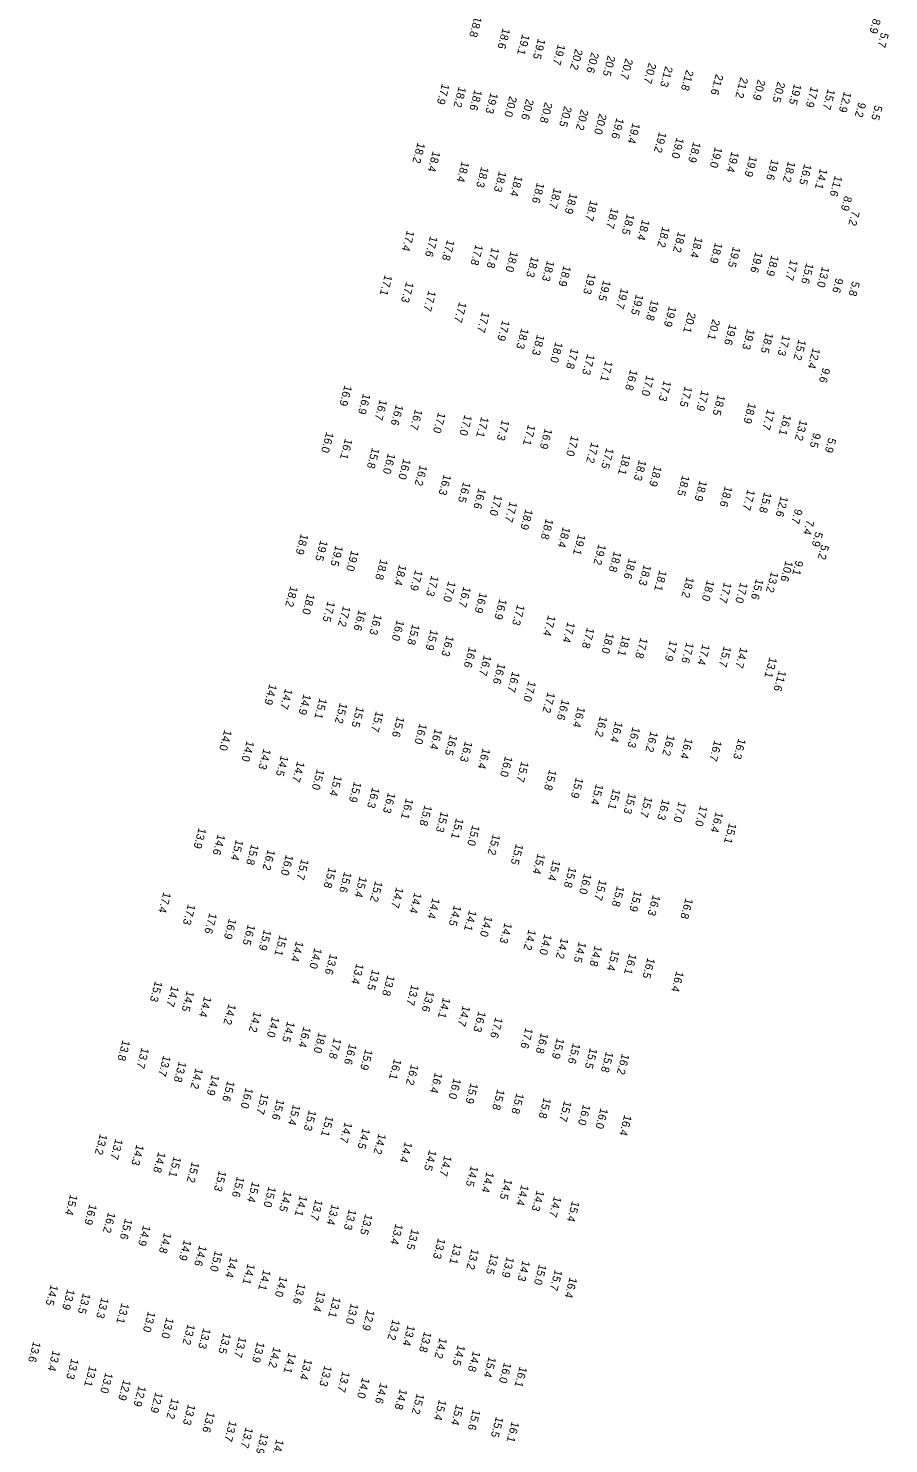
# Model space of a CAD drawing. Extents: x 1023796 to 1112670, y 656573 to 837340.
# Drawn here: x 1054262 to 1054799, y 754557 to 755442 of the extents above; entities that cross this region are included whole.
import ezdxf

# ---------------------------------------------------------------- set-up
doc = ezdxf.new("R2010")
doc.units = 0
doc.layers.add('V-TOPO-SOUN', color=7, linetype='Continuous')

msp = doc.modelspace()

# ---------------------------------------------------------------- texts
at = {"layer": 'V-TOPO-SOUN'}
for s, p in [('18.8 ', (1054540.38, 755449.25)), ('18.6 ', (1054558.08, 755441.95)), ('8.9', (1054789.56, 755447.93)), ('19.1 ', (1054570.28, 755438.11)), ('19.5 ', (1054580.14, 755435.46)), ('5.7', (1054794.56, 755439.23)), ('19.7 ', (1054592.55, 755431.89)), ('20.2 ', (1054603.4, 755428.94)), ('20.6 ', (1054613.54, 755426.86)), ('20.5 ', (1054623.81, 755424.91)), ('20.7 ', (1054634.79, 755422.97)), ('20.7 ', (1054649.35, 755420.24)), ('21.3 ', (1054659.67, 755418.12)), ('21.8 ', (1054672.74, 755415.85)), ('17.9 ', (1054520.14, 755407.24)), ('21.6 ', (1054691.24, 755413.21)), ('21.2 ', (1054706.72, 755411.2)), ('20.9 ', (1054717.58, 755409.9)), ('20.5 ', (1054729.88, 755408.47)), ('19.5 ', (1054740.22, 755407.13)), ('18.2 ', (1054530.6, 755405.36)), ('18.6 ', (1054540.51, 755403.41)), ('19.3 ', (1054550.48, 755401.53)), ('20.0 ', (1054562.29, 755399.42)), ('20.6 ', (1054572.82, 755397.7)), ('17.9 ', (1054750.71, 755405.38)), ('15.7 ', (1054761.21, 755403.92)), ('12.9 ', (1054771.36, 755402.28)), ('20.8 ', (1054584.46, 755395.67)), ('20.5 ', (1054596.56, 755393.2)), ('20.2 ', (1054606.98, 755391.16)), ('9.2', (1054780.41, 755395.66)), ('5.5', (1054790.66, 755393.76)), ('20.0 ', (1054618.39, 755388.51)), ('19.6 ', (1054629.19, 755385.84)), ('19.4 ', (1054639.28, 755382.74)), ('19.2 ', (1054655.82, 755377.09)), ('19.0 ', (1054666.72, 755373.53)), ('18.2 ', (1054504.89, 755370.46)), ('18.4 ', (1054514.41, 755365.11)), ('18.9 ', (1054677.18, 755370.87)), ('19.0 ', (1054690.74, 755367.63)), ('19.4 ', (1054701.13, 755364.78)), ('18.4 ', (1054532.51, 755358.64)), ('18.3 ', (1054544.68, 755355.29)), ('19.9 ', (1054712.45, 755361.99)), ('19.6 ', (1054725.99, 755359.94)), ('18.2 ', (1054736.4, 755358.71)), ('16.5 ', (1054746.56, 755357.05)), ('14.1 ', (1054756.4, 755354.24)), ('18.3 ', (1054555.75, 755352.53)), ('18.4 ', (1054565.83, 755349.77)), ('18.6 ', (1054579.51, 755345.49)), ('11.6 ', (1054765.68, 755349.75)), ('18.7 ', (1054590.09, 755342.06)), ('18.9 ', (1054600.05, 755338.84)), ('8.9', (1054771.67, 755337.14)), ('18.7 ', (1054612.85, 755334.41)), ('18.7 ', (1054625.84, 755329.68)), ('7.2', (1054776.4, 755327.84)), ('18.5 ', (1054635.71, 755325.89)), ('18.4 ', (1054645.24, 755322.31)), ('17.4 ', (1054498.23, 755315.51)), ('17.6 ', (1054512.72, 755311.99)), ('17.8 ', (1054523.35, 755309.68)), ('18.2 ', (1054657.88, 755317.93)), ('18.2 ', (1054667.72, 755314.73)), ('18.4 ', (1054678.46, 755311.42)), ('17.8 ', (1054541.15, 755306.73)), ('17.8 ', (1054551.26, 755304.92)), ('18.0 ', (1054563.05, 755302.51)), ('18.9 ', (1054690.8, 755307.96)), ('19.5 ', (1054702, 755305.38)), ('19.6 ', (1054716.01, 755302.08)), ('18.3 ', (1054575.95, 755299.26)), ('18.3 ', (1054585.8, 755296.72)), ('18.9 ', (1054596.13, 755293.54)), ('18.9 ', (1054726.01, 755300)), ('17.7 ', (1054737.92, 755297.26)), ('15.6 ', (1054747.82, 755295.15)), ('13.0 ', (1054757.68, 755292.9)), ('17.1 ', (1054484.37, 755287.77)), ('17.3 ', (1054497.77, 755283.36)), ('19.3 ', (1054611.57, 755288.62)), ('19.5 ', (1054620.99, 755284.44)), ('9.6', (1054766.29, 755285.83)), ('5.8', (1054776.51, 755283.81)), ('17.7 ', (1054511.7, 755277.96)), ('19.7 ', (1054632.02, 755279.48)), ('19.5 ', (1054641.46, 755275.69)), ('17.7 ', (1054530.86, 755270.86)), ('19.8 ', (1054650.89, 755272.12)), ('19.9 ', (1054662, 755268.24)), ('17.7 ', (1054545.2, 755264.67)), ('17.9 ', (1054557.87, 755259.45)), ('20.1 ', (1054674.06, 755264.4)), ('20.1 ', (1054689.19, 755260.05)), ('19.6 ', (1054699.68, 755256.91)), ('18.3 ', (1054569.73, 755254.43)), ('18.3 ', (1054579.58, 755250.46)), ('19.3 ', (1054710.95, 755254.04)), ('18.5 ', (1054722.56, 755251.74)), ('17.3 ', (1054733.08, 755250.14)), ('15.2 ', (1054743, 755247.32)), ('18.0 ', (1054591.02, 755245.84)), ('17.8 ', (1054600.86, 755241.93)), ('12.4 ', (1054751.85, 755242.09)), ('17.3 ', (1054610.94, 755238.26)), ('17.1 ', (1054622.25, 755234.1)), ('9.6', (1054758, 755229.73)), ('16.8 ', (1054637.78, 755228.52)), ('17.0 ', (1054647.97, 755225.07)), ('17.3 ', (1054658.75, 755221.72)), ('16.9 ', (1054459.2, 755218.77)), ('16.9 ', (1054470.83, 755213.61)), ('17.5 ', (1054671.85, 755218.14)), ('17.9 ', (1054682.29, 755215.61)), ('18.5 ', (1054692.5, 755212.83)), ('16.7 ', (1054481.26, 755209.86)), ('16.6 ', (1054491.32, 755206.64)), ('16.7 ', (1054503.31, 755203.8)), ('18.9 ', (1054711.74, 755207.78)), ('17.7 ', (1054723.46, 755203.84)), ('17.0 ', (1054517.72, 755201.85)), ('17.0 ', (1054534.23, 755200.31)), ('17.1 ', (1054544.69, 755199.07)), ('17.3 ', (1054557.62, 755197.19)), ('16.1 ', (1054733.77, 755200.45)), ('13.2 ', (1054743.82, 755197.1)), ('16.0 ', (1054447.82, 755189.55)), ('16.1 ', (1054459.55, 755185.43)), ('17.1 ', (1054573.91, 755194.15)), ('16.9 ', (1054584.41, 755191.85)), ('17.0 ', (1054600.93, 755187.35)), ('9.5', (1054752.21, 755189.06)), ('5.9', (1054761.72, 755185.96)), ('15.8 ', (1054476.4, 755179.7)), ('17.2 ', (1054613.46, 755183.13)), ('17.5 ', (1054622.84, 755179.62)), ('16.0 ', (1054486.37, 755176.29)), ('16.0 ', (1054496.01, 755172.85)), ('16.2 ', (1054506.27, 755168.93)), ('18.1 ', (1054633.34, 755175.67)), ('18.3 ', (1054643.19, 755172.1)), ('18.9 ', (1054652.8, 755168.44)), ('16.3 ', (1054521.25, 755163.06)), ('18.5 ', (1054670.32, 755162.55)), ('18.9 ', (1054681.18, 755159.31)), ('16.5 ', (1054533.37, 755158.43)), ('16.6 ', (1054542.98, 755154.48)), ('17.0 ', (1054553.13, 755150.22)), ('18.6 ', (1054696.91, 755155.75)), ('17.7 ', (1054711.15, 755153.6)), ('15.8 ', (1054721.5, 755152)), ('17.7 ', (1054562.51, 755146.1)), ('18.9 ', (1054572.29, 755141.39)), ('12.6 ', (1054731.86, 755149.49)), ('9.7', (1054740.74, 755141.59)), ('18.8 ', (1054585.08, 755135.39)), ('7.4', (1054748.07, 755134.67)), ('18.9 ', (1054431.93, 755125.93)), ('18.4 ', (1054595.66, 755130.28)), ('19.1 ', (1054605.21, 755125.63)), ('5.9', (1054753.47, 755127.25)), ('19.5 ', (1054444.12, 755121.88)), ('19.5 ', (1054453.65, 755118.62)), ('19.0 ', (1054463.46, 755115.57)), ('19.2 ', (1054617.99, 755119.45)), ('18.8 ', (1054627.57, 755115.02)), ('5.2', (1054757.25, 755119.17)), ('18.8 ', (1054481.62, 755110.12)), ('18.4 ', (1054493.38, 755106.61)), ('18.6 ', (1054636.89, 755110.67)), ('18.3 ', (1054646.26, 755106.58)), ('10.6 ', (1054734.86, 755109.06)), ('9.1', (1054741.3, 755109.35)), ('17.9 ', (1054503.4, 755103.32)), ('17.3 ', (1054513.47, 755099.81)), ('18.1 ', (1054656, 755103.09)), ('18.2 ', (1054673.05, 755098.94)), ('15.6 ', (1054716.43, 755097.83)), ('13.2 ', (1054725.8, 755102.23)), ('18.2 ', (1054425.41, 755093.24)), ('18.0 ', (1054435.95, 755088.53)), ('17.0 ', (1054524.1, 755096.34)), ('16.7 ', (1054533.58, 755092.96)), ('16.9 ', (1054543.74, 755089.32)), ('18.0 ', (1054685.71, 755096.89)), ('17.7 ', (1054696.44, 755095.66)), ('17.0 ', (1054706.62, 755095.57)), ('17.5 ', (1054448.7, 755083.78)), ('17.2 ', (1054458.33, 755080.87)), ('16.9 ', (1054556.06, 755085.32)), ('17.3 ', (1054567.16, 755081.68)), ('16.6 ', (1054468.1, 755078.36)), ('16.3 ', (1054477.93, 755075.72)), ('16.0 ', (1054491.9, 755072.04)), ('17.4 ', (1054586.5, 755075.02)), ('17.4 ', (1054598.63, 755070.84)), ('15.8 ', (1054501.63, 755069.45)), ('15.9 ', (1054513.06, 755066.06)), ('16.3 ', (1054522.97, 755062.29)), ('17.8 ', (1054610.75, 755067.29)), ('18.0 ', (1054623.01, 755064.08)), ('18.1 ', (1054633.04, 755062.44)), ('16.6 ', (1054536.99, 755055.26)), ('17.8 ', (1054644.15, 755061.02)), ('17.9 ', (1054662.59, 755059.31)), ('17.6 ', (1054672.93, 755058.08)), ('17.4 ', (1054682.92, 755056.89)), ('15.7 ', (1054696.27, 755055.72)), ('14.7 ', (1054706.61, 755054.99)), ('16.7 ', (1054546.38, 755050.14)), ('16.6 ', (1054555.11, 755045.05)), ('13.1 ', (1054724.84, 755048.81)), ('16.7 ', (1054564.09, 755039.9)), ('11.6 ', (1054730.65, 755040.52)), ('14.9 ', (1054412.29, 755031.99)), ('14.7 ', (1054422.11, 755029.18)), ('17.0 ', (1054574.21, 755033.96)), ('17.2 ', (1054586.15, 755026.99)), ('14.9 ', (1054433.65, 755025.8)), ('15.1 ', (1054443.6, 755023.2)), ('15.2 ', (1054456.38, 755020.33)), ('15.5 ', (1054466.79, 755017.92)), ('16.6 ', (1054595.08, 755022.46)), ('16.4 ', (1054605, 755017.87)), ('15.7 ', (1054478.89, 755015.11)), ('15.6 ', (1054492.05, 755011.79)), ('16.2 ', (1054618.89, 755012.03)), ('16.4 ', (1054628.47, 755008.58)), ('14.0 ', (1054384.1, 755003.4)), ('16.0 ', (1054506.12, 755007.39)), ('16.4 ', (1054515.68, 755004.09)), ('16.5 ', (1054525.16, 755000.36)), ('16.3 ', (1054639.29, 755005.19)), ('16.2 ', (1054650.49, 755002.51)), ('16.2 ', (1054661.02, 755000.21)), ('14.0 ', (1054398.09, 754996.56)), ('14.3 ', (1054408.61, 754991.64)), ('16.3 ', (1054534.55, 754996.31)), ('16.4 ', (1054545.62, 754991.97)), ('16.4 ', (1054672.24, 754998.25)), ('16.7 ', (1054690.34, 754996.84)), ('16.3 ', (1054705.35, 754998.02)), ('14.5 ', (1054419.51, 754987.43)), ('14.7 ', (1054429.64, 754983.66)), ('16.0 ', (1054559.6, 754987.01)), ('15.7 ', (1054569.73, 754983.72)), ('15.0 ', (1054441.97, 754978.86)), ('15.4 ', (1054452.98, 754974.95)), ('15.8 ', (1054587.14, 754978.53)), ('15.9 ', (1054603.85, 754973.68)), ('15.9 ', (1054465.19, 754971.04)), ('16.3 ', (1054476.54, 754967.45)), ('16.3 ', (1054486.43, 754964.27)), ('15.4 ', (1054616.38, 754969.57)), ('15.1 ', (1054627, 754966.59)), ('16.1 ', (1054497.62, 754960.6)), ('15.8 ', (1054509.24, 754956.37)), ('15.3 ', (1054636.82, 754963.88)), ('15.7 ', (1054647.01, 754961.74)), ('16.3 ', (1054657.84, 754960.02)), ('17.0 ', (1054668.09, 754958.57)), ('17.0 ', (1054681.48, 754956.06)), ('15.3 ', (1054519.48, 754952.35)), ('15.1 ', (1054528.98, 754948.27)), ('16.4 ', (1054691.22, 754952.19)), ('13.9 ', (1054368.08, 754942.17)), ('14.6 ', (1054379.97, 754938.18)), ('15.0 ', (1054539.12, 754943.89)), ('15.2 ', (1054551.89, 754938.18)), ('15.1 ', (1054699.58, 754945.21)), ('15.4 ', (1054391.35, 754934.76)), ('15.8 ', (1054401, 754931.93)), ('15.5 ', (1054566.33, 754932.17)), ('16.2 ', (1054411.21, 754928.62)), ('16.0 ', (1054422.59, 754925.39)), ('15.7 ', (1054432.27, 754922.67)), ('15.4 ', (1054579.97, 754926.17)), ('15.4 ', (1054589.5, 754922.02)), ('15.8 ', (1054449.38, 754917.47)), ('15.6 ', (1054459.03, 754914.67)), ('15.4 ', (1054468.65, 754911.64)), ('15.8 ', (1054599.53, 754917.69)), ('16.0 ', (1054608.98, 754913.66)), ('15.2 ', (1054478.39, 754908.92)), ('14.7 ', (1054491.5, 754905)), ('15.7 ', (1054618.48, 754909.74)), ('15.8 ', (1054629.5, 754905.88)), ('15.9 ', (1054640.41, 754902.76)), ('17.4 ', (1054346.06, 754902.02)), ('17.3 ', (1054361.39, 754894.52)), ('14.4 ', (1054502.87, 754901.7)), ('14.4 ', (1054514.18, 754898.33)), ('14.5 ', (1054527.6, 754893.8)), ('16.3 ', (1054651.88, 754900.22)), ('16.8 ', (1054672.36, 754898.23)), ('17.6 ', (1054374.81, 754888.96)), ('16.9 ', (1054387.06, 754885.55)), ('14.1 ', (1054537.11, 754890.67)), ('14.0 ', (1054547.04, 754887.06)), ('16.5 ', (1054398.78, 754881.79)), ('15.9 ', (1054408.83, 754878.5)), ('14.3 ', (1054559.3, 754882.89)), ('14.2 ', (1054574.27, 754878.65)), ('14.0 ', (1054584.16, 754875.78)), ('15.1 ', (1054418.64, 754875.09)), ('14.4 ', (1054428.96, 754871.41)), ('14.0 ', (1054440.44, 754867.1)), ('14.2 ', (1054594.52, 754873.37)), ('14.5 ', (1054605.68, 754870.93)), ('14.8 ', (1054615.54, 754868.53)), ('13.6 ', (1054450.13, 754863.41)), ('15.4 ', (1054626.4, 754865.78)), ('16.1 ', (1054637.15, 754863.52)), ('16.5 ', (1054648.61, 754861.02)), ('13.4 ', (1054466.69, 754857.39)), ('13.5 ', (1054476.52, 754853.65)), ('13.8 ', (1054485.98, 754850.08)), ('16.4 ', (1054666.58, 754852.64)), ('15.3 ', (1054340.78, 754846.43)), ('14.7 ', (1054351.02, 754843.39)), ('13.7 ', (1054501.08, 754844.15)), ('14.5 ', (1054360.67, 754840.35)), ('14.4 ', (1054371.46, 754836.81)), ('14.2 ', (1054386.75, 754832.11)), ('13.6 ', (1054510.66, 754840.23)), ('14.1 ', (1054520.75, 754836.09)), ('14.2 ', (1054402.59, 754827.41)), ('14.0 ', (1054413.88, 754824.19)), ('14.7 ', (1054533.09, 754831.11)), ('16.3 ', (1054542.94, 754827.54)), ('17.6 ', (1054553.47, 754823.78)), ('14.5 ', (1054423.46, 754821.2)), ('16.4 ', (1054433.59, 754817.87)), ('18.0 ', (1054443.12, 754814.39)), ('17.6 ', (1054572.36, 754817.23)), ('16.8 ', (1054581.98, 754814.06)), ('13.8 ', (1054320.55, 754809.52)), ('17.8 ', (1054452.6, 754810.82)), ('16.6 ', (1054462.14, 754807.2)), ('15.9 ', (1054592, 754810.8)), ('15.6 ', (1054601.96, 754807.67)), ('13.7 ', (1054332.41, 754804.77)), ('13.7 ', (1054345.95, 754799.89)), ('15.9 ', (1054472.21, 754803.75)), ('16.1 ', (1054490.22, 754797.79)), ('15.5 ', (1054612.63, 754804.59)), ('15.8 ', (1054622.62, 754802.29)), ('16.2 ', (1054632.6, 754801.02)), ('13.8 ', (1054355.71, 754796.14)), ('14.2 ', (1054366.14, 754792.01)), ('14.9 ', (1054376.31, 754787.88)), ('16.2 ', (1054500.83, 754794.4)), ('16.4 ', (1054515.74, 754789.3)), ('15.6 ', (1054386.01, 754784.08)), ('16.0 ', (1054397.47, 754779.76)), ('16.0 ', (1054527.43, 754785.67)), ('15.9 ', (1054538, 754782.73)), ('15.8 ', (1054554.71, 754778.76)), ('15.7 ', (1054407.23, 754776.13)), ('15.6 ', (1054417, 754772.62)), ('15.8 ', (1054566.71, 754776.4)), ('15.8 ', (1054583.72, 754773.51)), ('15.7 ', (1054596.47, 754771.49)), ('15.4 ', (1054427.06, 754769.29)), ('15.3 ', (1054436.95, 754765.78)), ('15.1 ', (1054447.71, 754762.18)), ('16.0 ', (1054608.33, 754769.33)), ('16.0 ', (1054619.25, 754767.05)), ('16.4 ', (1054634.09, 754762.74)), ('14.7 ', (1054459.39, 754758.28)), ('14.5 ', (1054470.57, 754754.44)), ('13.2 ', (1054306.34, 754750.85)), ('13.7 ', (1054316.02, 754747.8)), ('14.3 ', (1054329.2, 754744.21)), ('14.2 ', (1054480.54, 754751.11)), ('14.4 ', (1054496.91, 754745.93)), ('14.8 ', (1054342.85, 754739.6)), ('15.1 ', (1054352.49, 754736.79)), ('14.5 ', (1054512.13, 754740.82)), ('14.7 ', (1054521.62, 754737.39)), ('15.2 ', (1054363.81, 754733.42)), ('15.3 ', (1054380.77, 754727.93)), ('14.5 ', (1054538.2, 754730.98)), ('14.4 ', (1054547.96, 754727.16)), ('15.6 ', (1054392.01, 754724.27)), ('15.4 ', (1054401.54, 754721.04)), ('15.0 ', (1054411.8, 754718.03)), ('14.5 ', (1054559.42, 754722.82)), ('14.4 ', (1054569.72, 754719.06)), ('15.4 ', (1054287.77, 754713.04)), ('14.5 ', (1054421.53, 754715.25)), ('14.1 ', (1054431.29, 754712.4)), ('13.7 ', (1054441.01, 754709.82)), ('14.3 ', (1054579.4, 754715.6)), ('14.7 ', (1054590.11, 754711.88)), ('15.4 ', (1054601.41, 754708.94)), ('16.9 ', (1054299.8, 754706.99)), ('16.2 ', (1054311.46, 754701.99)), ('13.4 ', (1054451.23, 754706.96)), ('13.3 ', (1054461.98, 754703.84)), ('13.5 ', (1054472.14, 754700.84)), ('15.6 ', (1054322.02, 754697.91)), ('14.9 ', (1054333.39, 754693.81)), ('13.4 ', (1054491.13, 754694.74)), ('13.5 ', (1054501.14, 754691.49)), ('14.8 ', (1054346.44, 754689.21)), ('14.9 ', (1054358.88, 754684.67)), ('14.6 ', (1054368.47, 754681.22)), ('13.3 ', (1054517.69, 754685.75)), ('13.1 ', (1054527.94, 754682.38)), ('15.0 ', (1054378.27, 754677.87)), ('14.4 ', (1054387.84, 754674.02)), ('13.2 ', (1054538.61, 754679.11)), ('13.5 ', (1054550.82, 754676.09)), ('13.9 ', (1054560.63, 754674.08)), ('14.1 ', (1054398.69, 754669.79)), ('14.1 ', (1054408.5, 754666.01)), ('14.3 ', (1054570.5, 754671.73)), ('15.0 ', (1054580.84, 754669.47)), ('15.7 ', (1054590.67, 754665.95)), ('14.5 ', (1054275.63, 754656.63)), ('14.0 ', (1054418.84, 754661.94)), ('13.6 ', (1054430.2, 754657.53)), ('16.4 ', (1054599.92, 754661.29)), ('13.9 ', (1054285.96, 754653.9)), ('13.5 ', (1054295.75, 754651.44)), ('13.3 ', (1054307.23, 754648.59)), ('13.4 ', (1054442.64, 754652.69)), ('13.1 ', (1054452.24, 754649)), ('13.1 ', (1054319.86, 754645.23)), ('13.0 ', (1054336.42, 754639.97)), ('13.0 ', (1054463.19, 754645)), ('12.9 ', (1054473.43, 754640.97)), ('13.0 ', (1054347.87, 754636.05)), ('13.2 ', (1054361.18, 754632.07)), ('13.3 ', (1054370.98, 754629.55)), ('13.2 ', (1054489.25, 754634.94)), ('13.4 ', (1054498.69, 754631.37)), ('13.6 ', (1054264.68, 754621.12)), ('13.5 ', (1054383.59, 754626.5)), ('13.7 ', (1054393.31, 754624.09)), ('13.9 ', (1054404.64, 754620.91)), ('13.8 ', (1054509, 754627.35)), ('14.2 ', (1054518.68, 754623.52)), ('13.4 ', (1054276.9, 754615.59)), ('13.3 ', (1054288.5, 754610.53)), ('14.2 ', (1054414.82, 754617.74)), ('14.1 ', (1054424.31, 754614.26)), ('14.5 ', (1054529.98, 754619)), ('14.8 ', (1054539.53, 754615.19)), ('15.4 ', (1054549.35, 754611.63)), ('13.1 ', (1054299.69, 754605.85)), ('13.0 ', (1054309.78, 754601.76)), ('13.4 ', (1054434.36, 754610.27)), ('13.3 ', (1054446.7, 754606.08)), ('13.7 ', (1054457.94, 754602.46)), ('16.0 ', (1054558.95, 754608.1)), ('16.1 ', (1054568.68, 754605.52)), ('12.9 ', (1054320.98, 754597.25)), ('12.9 ', (1054330.54, 754593.41)), ('14.0 ', (1054470.3, 754598.58)), ('14.6 ', (1054481.52, 754595.28)), ('12.9 ', (1054341.06, 754589.52)), ('13.2 ', (1054351.1, 754585.74)), ('14.8 ', (1054493.77, 754591.53)), ('15.2 ', (1054504.42, 754588.68)), ('15.4 ', (1054518.28, 754584.82)), ('13.3 ', (1054361.45, 754581.94)), ('13.6 ', (1054373.54, 754577.21)), ('15.4 ', (1054528.97, 754581.81)), ('15.6 ', (1054539.45, 754578.66)), ('13.7 ', (1054387.24, 754571.57)), ('13.7 ', (1054397.46, 754567.52)), ('15.5 ', (1054553.9, 754574.2)), ('16.1 ', (1054563.73, 754571.1)), ('13.9 ', (1054407.05, 754563.74)), ('14.1 ', (1054416.66, 754560.04))]:
    msp.add_text(s, height=5, rotation=255, dxfattribs=at).set_placement(p)

doc.saveas('drawing.dxf')
